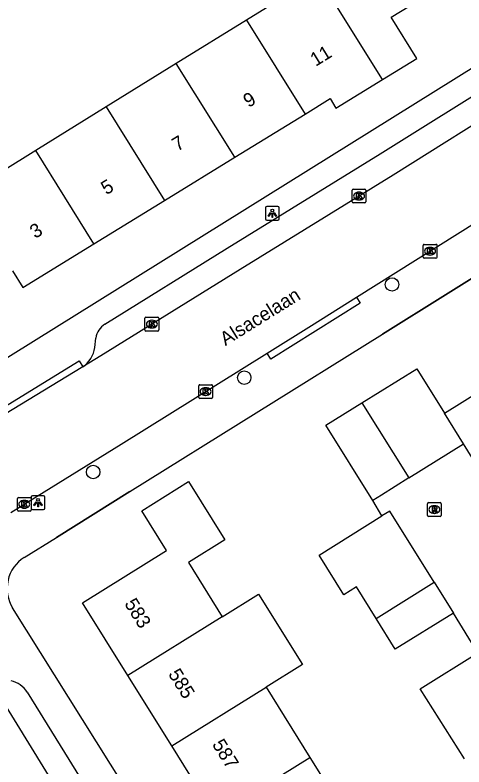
# Model space of a CAD drawing. Extents: x 157767 to 159171, y 387842 to 389425.
# Drawn here: x 158725.4 to 158758, y 388125.3 to 388179.9 of the extents above; entities that cross this region are included whole.
import ezdxf

# ---------------------------------------------------------------- set-up
doc = ezdxf.new("R2010")
doc.units = 0
for name, color, linetype in [('IMGEO_Boom', 7, 'Continuous'), ('IMGEO_Kolk', 7, 'Continuous'), ('IMGEO_Lichtpunt', 7, 'Continuous'), ('IMGEO_Muur', 7, 'Continuous'), ('IMGEO_Openbare_ruimte_label', 7, 'Continuous'), ('IMGEO_Pand', 7, 'Continuous'), ('IMGEO_Pand_nummerreeks', 7, 'Continuous'), ('IMGEO_Rijbaan_lokaal_gesloten', 7, 'Continuous'), ('IMGEO_Rijbaan_lokaal_open', 7, 'Continuous'), ('IMGEO_Rioolput', 7, 'Continuous'), ('IMGEO_Voetpad_open', 7, 'Continuous')]:
    doc.layers.add(name, color=color, linetype=linetype)

msp = doc.modelspace()

# ---------------------------------------------------------------- linework, layer by layer
at = {"layer": 'IMGEO_Boom'}
for centre in [(158752.771, 388160.339), (158742.03, 388153.561), (158731.046, 388146.702)]:
    msp.add_circle(centre, 0.489, dxfattribs=at)
at = {"layer": 'IMGEO_Kolk'}
for p, q in [((158749.946, 388167.266), (158750.798, 388167.266)), ((158749.871, 388166.34), (158749.871, 388167.192)), ((158750.359, 388167.046), (158750.384, 388167.046)), ((158750.872, 388167.192), (158750.872, 388166.34)), ((158750.798, 388166.266), (158749.946, 388166.266)), ((158750.382, 388166.486), (158750.357, 388166.486)), ((158755.039, 388162.328), (158755.039, 388163.18)), ((158755.114, 388163.254), (158755.966, 388163.254)), ((158755.527, 388163.034), (158755.552, 388163.034)), ((158756.04, 388163.18), (158756.04, 388162.328)), ((158755.55, 388162.474), (158755.525, 388162.474)), ((158755.966, 388162.254), (158755.114, 388162.254)), ((158734.886, 388157.953), (158735.738, 388157.953)), ((158734.811, 388157.027), (158734.811, 388157.879)), ((158735.299, 388157.733), (158735.324, 388157.733)), ((158735.812, 388157.879), (158735.812, 388157.027)), ((158735.738, 388156.953), (158734.886, 388156.953)), ((158735.322, 388157.173), (158735.297, 388157.173)), ((158738.792, 388153.05), (158739.644, 388153.05)), ((158738.717, 388152.124), (158738.717, 388152.976)), ((158739.205, 388152.83), (158739.23, 388152.83)), ((158739.718, 388152.976), (158739.718, 388152.124)), ((158739.644, 388152.05), (158738.792, 388152.05)), ((158739.228, 388152.27), (158739.203, 388152.27)), ((158725.614, 388144.854), (158726.466, 388144.854)), ((158725.539, 388143.928), (158725.539, 388144.78)), ((158726.027, 388144.634), (158726.052, 388144.634)), ((158726.54, 388144.78), (158726.54, 388143.928)), ((158726.466, 388143.854), (158725.614, 388143.854)), ((158726.05, 388144.074), (158726.025, 388144.074))]:
    msp.add_line(p, q, dxfattribs=at)
for points in [[(158749.946, 388167.266), (158750.798, 388167.266)], [(158749.871, 388166.34), (158749.871, 388167.192)], [(158750.192, 388166.966), (158750.315, 388166.966), (158750.315, 388166.815), (158750.445, 388166.966), (158750.609, 388166.966), (158750.463, 388166.815), (158750.616, 388166.566), (158750.464, 388166.566), (158750.379, 388166.73), (158750.315, 388166.663), (158750.315, 388166.566), (158750.192, 388166.566), (158750.192, 388166.966)], [(158750.872, 388167.192), (158750.872, 388166.34)], [(158750.798, 388166.266), (158749.946, 388166.266)], [(158755.039, 388162.328), (158755.039, 388163.18)], [(158755.114, 388163.254), (158755.966, 388163.254)], [(158755.36, 388162.954), (158755.483, 388162.954), (158755.483, 388162.803), (158755.613, 388162.954), (158755.777, 388162.954), (158755.631, 388162.803), (158755.784, 388162.554), (158755.632, 388162.554), (158755.547, 388162.718), (158755.483, 388162.651), (158755.483, 388162.554), (158755.36, 388162.554), (158755.36, 388162.954)], [(158756.04, 388163.18), (158756.04, 388162.328)], [(158755.966, 388162.254), (158755.114, 388162.254)], [(158734.886, 388157.953), (158735.738, 388157.953)], [(158734.811, 388157.027), (158734.811, 388157.879)], [(158735.132, 388157.653), (158735.255, 388157.653), (158735.255, 388157.502), (158735.385, 388157.653), (158735.549, 388157.653), (158735.403, 388157.502), (158735.556, 388157.253), (158735.404, 388157.253), (158735.319, 388157.417), (158735.255, 388157.35), (158735.255, 388157.253), (158735.132, 388157.253), (158735.132, 388157.653)], [(158735.812, 388157.879), (158735.812, 388157.027)], [(158735.738, 388156.953), (158734.886, 388156.953)], [(158738.792, 388153.05), (158739.644, 388153.05)], [(158738.717, 388152.124), (158738.717, 388152.976)], [(158739.038, 388152.75), (158739.161, 388152.75), (158739.161, 388152.599), (158739.291, 388152.75), (158739.455, 388152.75), (158739.309, 388152.599), (158739.462, 388152.35), (158739.31, 388152.35), (158739.225, 388152.514), (158739.161, 388152.447), (158739.161, 388152.35), (158739.038, 388152.35), (158739.038, 388152.75)], [(158739.718, 388152.976), (158739.718, 388152.124)], [(158739.644, 388152.05), (158738.792, 388152.05)], [(158725.614, 388144.854), (158726.466, 388144.854)], [(158725.539, 388143.928), (158725.539, 388144.78)], [(158725.86, 388144.554), (158725.983, 388144.554), (158725.983, 388144.403), (158726.113, 388144.554), (158726.277, 388144.554), (158726.131, 388144.403), (158726.284, 388144.154), (158726.132, 388144.154), (158726.047, 388144.318), (158725.983, 388144.251), (158725.983, 388144.154), (158725.86, 388144.154), (158725.86, 388144.554)], [(158726.54, 388144.78), (158726.54, 388143.928)], [(158726.466, 388143.854), (158725.614, 388143.854)]]:
    msp.add_lwpolyline(points, dxfattribs=at)
for centre, start, end in [((158749.948, 388167.19), 91.552, 178.448), ((158749.948, 388167.19), 91.552, 178.448), ((158750.796, 388167.19), 1.552, 88.448), ((158750.796, 388167.19), 1.552, 88.448), ((158749.948, 388166.342), 181.552, 268.448), ((158749.948, 388166.342), 181.552, 268.448), ((158750.796, 388166.342), 271.552, 358.448), ((158750.796, 388166.342), 271.552, 358.448), ((158755.116, 388163.178), 91.552, 178.448), ((158755.116, 388163.178), 91.552, 178.448), ((158755.964, 388163.178), 1.552, 88.448), ((158755.964, 388163.178), 1.552, 88.448), ((158755.116, 388162.33), 181.552, 268.448), ((158755.116, 388162.33), 181.552, 268.448), ((158755.964, 388162.33), 271.552, 358.448), ((158755.964, 388162.33), 271.552, 358.448), ((158734.888, 388157.877), 91.552, 178.448), ((158734.888, 388157.877), 91.552, 178.448), ((158735.736, 388157.877), 1.552, 88.448), ((158735.736, 388157.877), 1.552, 88.448), ((158734.888, 388157.029), 181.552, 268.448), ((158734.888, 388157.029), 181.552, 268.448), ((158735.736, 388157.029), 271.552, 358.448), ((158735.736, 388157.029), 271.552, 358.448), ((158738.794, 388152.974), 91.552, 178.448), ((158738.794, 388152.974), 91.552, 178.448), ((158739.642, 388152.974), 1.552, 88.448), ((158739.642, 388152.974), 1.552, 88.448), ((158738.794, 388152.126), 181.552, 268.448), ((158738.794, 388152.126), 181.552, 268.448), ((158739.642, 388152.126), 271.552, 358.448), ((158739.642, 388152.126), 271.552, 358.448), ((158725.616, 388144.778), 91.552, 178.448), ((158725.616, 388144.778), 91.552, 178.448), ((158726.464, 388144.778), 1.552, 88.448), ((158726.464, 388144.778), 1.552, 88.448), ((158725.616, 388143.93), 181.552, 268.448), ((158725.616, 388143.93), 181.552, 268.448), ((158726.464, 388143.93), 271.552, 358.448), ((158726.464, 388143.93), 271.552, 358.448)]:
    msp.add_arc(centre, 0.0765, start, end, dxfattribs=at)
for centre, major_axis, ratio, start_param, end_param in [((158750.358, 388166.766), (-0.387, 0.002), 0.722429, 4.712389, 7.853982), ((158750.383, 388166.766), (-0.39, 0.002), 0.717154, 1.570796, 4.712389), ((158755.526, 388162.754), (-0.387, 0.002), 0.722429, 4.712389, 7.853982), ((158755.551, 388162.754), (-0.39, 0.002), 0.717154, 1.570796, 4.712389), ((158735.298, 388157.453), (-0.387, 0.002), 0.722429, 4.712389, 7.853982), ((158735.323, 388157.453), (-0.39, 0.002), 0.717154, 1.570796, 4.712389), ((158739.204, 388152.55), (-0.387, 0.002), 0.722429, 4.712389, 7.853982), ((158739.229, 388152.55), (-0.39, 0.002), 0.717154, 1.570796, 4.712389), ((158726.026, 388144.354), (-0.387, 0.002), 0.722429, 4.712389, 7.853982), ((158726.051, 388144.354), (-0.39, 0.002), 0.717154, 1.570796, 4.712389)]:
    msp.add_ellipse(centre, major_axis=major_axis, ratio=ratio, start_param=start_param, end_param=end_param, dxfattribs=at)
at = {"layer": 'IMGEO_Lichtpunt'}
for p, q in [((158743.571, 388165.91), (158743.571, 388165.103)), ((158743.571, 388165.91), (158743.571, 388165.103)), ((158744.473, 388166.005), (158743.665, 388166.005)), ((158744.473, 388166.005), (158743.665, 388166.005)), ((158744.567, 388165.103), (158744.567, 388165.91)), ((158744.567, 388165.103), (158744.567, 388165.91)), ((158743.665, 388165.009), (158744.473, 388165.009)), ((158743.665, 388165.009), (158744.473, 388165.009)), ((158726.538, 388144.879), (158726.538, 388144.072)), ((158726.538, 388144.879), (158726.538, 388144.072)), ((158727.44, 388144.974), (158726.632, 388144.974)), ((158727.44, 388144.974), (158726.632, 388144.974)), ((158727.534, 388144.072), (158727.534, 388144.879)), ((158727.534, 388144.072), (158727.534, 388144.879)), ((158726.632, 388143.978), (158727.44, 388143.978)), ((158726.632, 388143.978), (158727.44, 388143.978))]:
    msp.add_line(p, q, dxfattribs=at)
for points in [[(158743.945, 388165.574), (158743.984, 388165.546), (158743.796, 388165.284), (158743.758, 388165.311), (158743.945, 388165.574)], [(158744.157, 388165.546), (158744.195, 388165.573), (158744.382, 388165.311), (158744.343, 388165.283), (158744.157, 388165.546)], [(158744.047, 388165.526), (158744.094, 388165.526), (158744.094, 388165.204), (158744.047, 388165.204), (158744.047, 388165.526)], [(158726.912, 388144.543), (158726.951, 388144.515), (158726.763, 388144.253), (158726.725, 388144.28), (158726.912, 388144.543)], [(158727.014, 388144.495), (158727.061, 388144.495), (158727.061, 388144.173), (158727.014, 388144.173), (158727.014, 388144.495)], [(158727.124, 388144.515), (158727.162, 388144.542), (158727.349, 388144.28), (158727.31, 388144.252), (158727.124, 388144.515)]]:
    msp.add_lwpolyline(points, dxfattribs=at)
for centre in [(158744.07, 388165.708), (158727.037, 388144.677)]:
    msp.add_circle(centre, 0.0994, dxfattribs=at)
for centre, start, end in [((158743.665, 388165.91), 90, 180), ((158743.665, 388165.91), 90, 180), ((158744.473, 388165.91), 0, 90), ((158744.473, 388165.91), 0, 90), ((158743.665, 388165.103), 180, 270), ((158743.665, 388165.103), 180, 270), ((158744.473, 388165.103), 270, 0), ((158744.473, 388165.103), 270, 360), ((158726.632, 388144.879), 90, 180), ((158726.632, 388144.879), 90, 180), ((158727.44, 388144.879), 0, 90), ((158727.44, 388144.879), 0, 90), ((158726.632, 388144.072), 180, 270), ((158726.632, 388144.072), 180, 270), ((158727.44, 388144.072), 270, 0), ((158727.44, 388144.072), 270, 360)]:
    msp.add_arc(centre, 0.0946, start, end, dxfattribs=at)
at = {"layer": 'IMGEO_Muur'}
for points in [[(158765.822, 388165.297), (158752.075, 388156.726)], [(158733.718, 388145.281), (158728.372, 388141.947)]]:
    msp.add_lwpolyline(points, dxfattribs=at)
at = {"layer": 'IMGEO_Pand'}
for points in [[(158745.961, 388185.032), (158743.681, 388183.556), (158745.097, 388181.367), (158742.182, 388179.562)], [(158752.076, 388175.236), (158745.961, 388185.032)], [(158752.076, 388175.236), (158754.565, 388176.764), (158752.713, 388179.781), (158755.413, 388181.438)], [(158742.182, 388179.562), (158737.082, 388176.403)], [(158742.182, 388179.562), (158746.449, 388172.727)], [(158737.082, 388176.403), (158731.981, 388173.244)], [(158741.336, 388169.588), (158737.082, 388176.403)], [(158746.449, 388172.727), (158748.271, 388173.845), (158748.692, 388173.159), (158752.076, 388175.236)], [(158731.981, 388173.244), (158726.866, 388170.077)], [(158731.981, 388173.244), (158736.223, 388166.45)], [(158741.336, 388169.588), (158746.449, 388172.727)], [(158726.866, 388170.077), (158721.758, 388166.913)], [(158731.091, 388163.3), (158726.866, 388170.077)], [(158736.223, 388166.45), (158741.336, 388169.588)], [(158731.091, 388163.3), (158736.223, 388166.45)], [(158725.19, 388161.323), (158725.924, 388160.128), (158731.091, 388163.3)], [(158750.581, 388151.729), (158754.563, 388154.211), (158756.583, 388150.972)], [(158756.583, 388150.972), (158760.815, 388153.61), (158763.956, 388148.526), (158759.732, 388145.894)], [(158751.376, 388144.637), (158747.97, 388150.101), (158750.581, 388151.729)], [(158750.581, 388151.729), (158753.991, 388146.267)], [(158757.97, 388148.748), (158756.583, 388150.972)], [(158753.991, 388146.267), (158757.97, 388148.748)], [(158759.732, 388145.894), (158757.97, 388148.748)], [(158733.566, 388131.912), (158730.278, 388137.186), (158736.388, 388140.995), (158734.585, 388143.889), (158737.98, 388146.006), (158740.626, 388141.763), (158737.975, 388140.111), (158740.422, 388136.185)], [(158753.991, 388146.267), (158752.002, 388145.027), (158751.376, 388144.637)], [(158755.832, 388138.685), (158752.606, 388143.86), (158752.034, 388143.504)], [(158751.613, 388136.055), (158750.18, 388138.354), (158749.266, 388137.784), (158747.473, 388140.661), (158752.034, 388143.504)], [(158751.613, 388136.055), (158755.832, 388138.685)], [(158755.832, 388138.685), (158757.228, 388136.446)], [(158740.422, 388136.185), (158743.064, 388137.832), (158746.254, 388132.715), (158743.612, 388131.068)], [(158740.422, 388136.185), (158733.566, 388131.912)], [(158757.228, 388136.446), (158753.009, 388133.816), (158751.613, 388136.055)], [(158758.03, 388125.845), (158754.821, 388130.95), (158759.02, 388133.567)], [(158736.756, 388126.794), (158733.566, 388131.912)], [(158736.756, 388126.794), (158743.612, 388131.068)], [(158743.612, 388131.068), (158746.802, 388125.951)], [(158739.946, 388121.678), (158736.756, 388126.794)], [(158739.946, 388121.678), (158746.802, 388125.951)], [(158746.802, 388125.951), (158749.992, 388120.834)]]:
    msp.add_lwpolyline(points, dxfattribs=at)
at = {"layer": 'IMGEO_Rijbaan_lokaal_gesloten'}
msp.add_lwpolyline([(158756.126, 388079.24), (158755.577, 388080.025), (158750.634, 388087.925), (158740.105, 388105.052), (158728.837, 388122.969), (158724.061, 388130.697), (158722.749, 388132.751)], dxfattribs=at)
at = {"layer": 'IMGEO_Rijbaan_lokaal_open'}
for points in [[(158770.871, 388179.63), (158761.897, 388173.962), (158752.849, 388168.293), (158741.723, 388161.435), (158731.615, 388155.157), (158730.286, 388154.349)], [(158750.199, 388159.405), (158770.596, 388172.199)], [(158743.691, 388155.337), (158746.928, 388157.353), (158750.199, 388159.405)], [(158725.067, 388143.751), (158726.465, 388144.619), (158733.082, 388148.73), (158743.691, 388155.337)], [(158730.286, 388154.349), (158724.598, 388150.885), (158723.834, 388150.412)], [(158752.034, 388143.504), (158751.376, 388144.637)], [(158759.02, 388133.567), (158757.228, 388136.446)]]:
    msp.add_lwpolyline(points, dxfattribs=at)
at = {"layer": 'IMGEO_Rioolput'}
for p, q in [((158755.347, 388143.548), (158755.347, 388144.4)), ((158755.422, 388144.474), (158756.274, 388144.474)), ((158755.835, 388144.254), (158755.86, 388144.254)), ((158756.348, 388144.4), (158756.348, 388143.548)), ((158755.858, 388143.694), (158755.833, 388143.694)), ((158756.274, 388143.474), (158755.422, 388143.474))]:
    msp.add_line(p, q, dxfattribs=at)
for points in [[(158755.347, 388143.548), (158755.347, 388144.4)], [(158755.422, 388144.474), (158756.274, 388144.474)], [(158756.348, 388144.4), (158756.348, 388143.548)], [(158755.936, 388144.172), (158755.684, 388144.174), (158755.684, 388143.774)], [(158755.684, 388143.774), (158755.808, 388143.774), (158755.808, 388143.936), (158755.819, 388143.936)], [(158755.862, 388144.093), (158755.808, 388144.093), (158755.808, 388144.012)], [(158755.808, 388144.012), (158755.86, 388144.012)], [(158755.866, 388143.907), (158755.937, 388143.774), (158756.077, 388143.774), (158756.012, 388143.9)], [(158756.274, 388143.474), (158755.422, 388143.474)]]:
    msp.add_lwpolyline(points, dxfattribs=at)
for centre, radius, start, end in [((158755.424, 388144.398), 0.0765, 91.552, 178.448), ((158755.424, 388144.398), 0.0765, 91.552, 178.448), ((158756.272, 388144.398), 0.0765, 1.552, 88.448), ((158756.272, 388144.398), 0.0765, 1.552, 88.448), ((158755.818, 388143.883), 0.0533, 26.0293, 88.6989), ((158755.844, 388144.201), 0.19, 274.7715, 282.9687), ((158755.868, 388143.997), 0.0964, 77.0061, 93.1865), ((158755.882, 388144.054), 0.0378, 276.6634, 79.6772), ((158755.935, 388144.062), 0.109, 350.3612, 89.416), ((158755.933, 388144.062), 0.112, 277.5842, 350.9817), ((158755.917, 388143.847), 0.108, 29.5134, 73.7905), ((158755.424, 388143.55), 0.0765, 181.552, 268.448), ((158755.424, 388143.55), 0.0765, 181.552, 268.448), ((158756.272, 388143.55), 0.0765, 271.552, 358.448), ((158756.272, 388143.55), 0.0765, 271.552, 358.448)]:
    msp.add_arc(centre, radius, start, end, dxfattribs=at)
for centre, major_axis, ratio, start_param, end_param in [((158755.834, 388143.974), (-0.387, 0.002), 0.722429, 4.712389, 7.853982), ((158755.859, 388143.974), (-0.39, 0.002), 0.717154, 1.570796, 4.712389)]:
    msp.add_ellipse(centre, major_axis=major_axis, ratio=ratio, start_param=start_param, end_param=end_param, dxfattribs=at)
at = {"layer": 'IMGEO_Voetpad_open'}
for points in [[(158768.176, 388182.052), (158715.951, 388149.492)], [(158731.897, 388157.453), (158740.775, 388162.967), (158751.898, 388169.823), (158760.94, 388175.488), (158767.748, 388179.761)], [(158726.036, 388140.491), (158728.372, 388141.947), (158733.718, 388145.281), (158752.075, 388156.726), (158765.822, 388165.297), (158771.779, 388169.011)], [(158750.199, 388159.405), (158750.463, 388158.981), (158743.955, 388154.913), (158743.691, 388155.337)], [(158731.16, 388155.759), (158731.247, 388156.441)], [(158723.834, 388150.412), (158723.575, 388150.839), (158730.027, 388154.775), (158730.286, 388154.349)], [(158765.78, 388072.075), (158725.193, 388136.821)], [(158726.244, 388130.689), (158730.409, 388123.949), (158741.678, 388106.03), (158752.209, 388088.899), (158756.854, 388081.429), (158756.478, 388079.173), (158756.524, 388078.598)]]:
    msp.add_lwpolyline(points, dxfattribs=at)
for centre, radius, start, end in [((158732.639, 388156.262), 1.404, 121.9163, 172.6591), ((158729.176, 388156.013), 2, 303.7067, 352.7073), ((158727.448, 388138.235), 2.661, 122.0376, 212.0895), ((158724.666, 388129.712), 1.856, 31.7775, 76.8663)]:
    msp.add_arc(centre, radius, start, end, dxfattribs=at)

# ---------------------------------------------------------------- texts
at = {"layer": 'IMGEO_Openbare_ruimte_label'}
msp.add_text('Alsacelaan', height=1, rotation=31.9265, dxfattribs=at).set_placement((158740.658, 388155.849))
at = {"layer": 'IMGEO_Pand_nummerreeks'}
for s, rotation, p in [('11', 31.5413, (158747.217, 388176.155)), ('9', 31.5422, (158742.342, 388173.162)), ('7', 31.5413, (158737.172, 388169.988)), ('5', 31.5422, (158732.002, 388166.816)), ('3', 31.5413, (158726.832, 388163.641)), ('583', 301.9397, (158733.282, 388137.13)), ('585', 301.9422, (158736.471, 388132.013)), ('587', 301.9397, (158739.661, 388126.897))]:
    msp.add_text(s, height=1, rotation=rotation, dxfattribs=at).set_placement(p)

doc.saveas('drawing.dxf')
